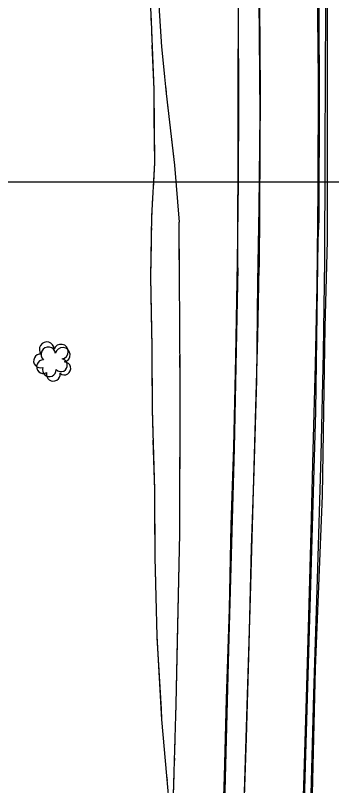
# Model space of a CAD drawing. Extents: x 353423 to 364002, y 127000 to 201942.
# Drawn here: x 361342.2 to 361470.4, y 132755.5 to 133067.5 of the extents above; entities that cross this region are included whole.
import ezdxf

# ---------------------------------------------------------------- set-up
doc = ezdxf.new("R2010")
doc.units = 0
for name, color, linetype in [('E_DTM_SlopeTop', 7, 'Continuous'), ('E_FEN_Generic', 7, 'Continuous'), ('E_LAND_TreeLine', 7, 'Continuous'), ('E_STRUCT_WingWall', 7, 'Continuous')]:
    doc.layers.add(name, color=color, linetype=linetype)

msp = doc.modelspace()

# ---------------------------------------------------------------- linework, layer by layer
at = {"layer": 'E_DTM_SlopeTop'}
for points in [[(361422.79, 132627.83), (361423.62, 132653.98), (361424.91, 132693.26), (361425.85, 132726.68), (361426.98, 132759.07), (361427.83, 132790.61), (361429.05, 132827.03), (361429.72, 132861.07), (361430.72, 132892.57), (361431.62, 132928.96), (361432.25, 132967.51), (361432.66, 132999.91), (361432.84, 133032.97), (361432.66, 133067.28), (361432.32, 133101.27), (361431.8, 133133.77), (361431.17, 133165.52), (361430.41, 133195.45), (361429.69, 133225.35), (361428.32, 133257.97), (361426.9, 133292.88), (361425.86, 133318.55)], [(361432.46, 132965.27), (361432.62, 133083.76), (361431.48, 133143.8), (361430.04, 133203.21), (361428.24, 133260.78), (361426.3, 133304.86), (361425.54, 133318.09)], [(361431.54, 132638.48), (361432.84, 132673.76), (361433.99, 132713.4), (361434.54, 132735.04), (361435.92, 132774.72), (361436.92, 132812.43), (361438, 132851.82), (361438.98, 132882.79), (361440.11, 132919.82), (361440.52, 132959.37), (361441.05, 132989.48), (361441.39, 133027.5), (361441.14, 133059.21), (361440.92, 133087.52), (361440.58, 133116.79), (361440.16, 133144.46), (361439.36, 133175.47), (361438.6, 133203.57), (361437.63, 133233.58), (361436.56, 133262.12), (361435.64, 133286.45), (361434.5, 133310.67), (361434.18, 133318.49)], [(361433.88, 133318.03), (361434.84, 133301.38), (361437.75, 133236.52), (361439.77, 133169.8), (361441.02, 133089.82), (361441.4, 133036.55), (361441.1, 132965.46)], [(361455.41, 132632.51), (361456.06, 132655.26), (361456.98, 132691.11), (361457.93, 132718.75), (361459.12, 132755.36), (361460.22, 132791.03), (361461.22, 132824.1), (361462.07, 132858.46), (361462.92, 132891.14), (361463.85, 132926), (361464.54, 132957.93), (361464.99, 132996.52), (361465.1, 133041.76), (361464.67, 133079.4), (361464.45, 133113.61), (361463.65, 133152.01), (361462.84, 133187.15), (361461.78, 133225.38), (361460.61, 133260.22), (361459.34, 133292.81), (361457.95, 133318.31)], [(361458.16, 133317.86), (361459.58, 133292.88), (361461.7, 133238.25), (361463.26, 133191.86), (361464.09, 133152.33), (361464.7, 133111.65), (361465.23, 133068.55), (361465.33, 133034.72), (361465.26, 132984.83), (361464.86, 132976.42)], [(361458.38, 132631.83), (361459.55, 132667.54), (361460.7, 132703.86), (361461.93, 132746.83), (361463.2, 132792.57), (361464.66, 132839.14), (361466.21, 132888.99), (361467.06, 132930.93), (361467.62, 132968.01), (361467.76, 133008.75), (361467.89, 133047.27), (361468.21, 133086.33), (361467.64, 133116.21), (361466.77, 133148.97), (361466.25, 133179.79), (361465.37, 133210.4), (361464.25, 133241.41), (361463.25, 133273.81), (361461.51, 133310.84), (361461.17, 133318.29)], [(361468.79, 132976.08), (361468.73, 133067.25), (361468.05, 133121.36), (361466.99, 133170.72), (361465.91, 133210.67), (361464.36, 133258.62), (361462.42, 133301.35), (361461.5, 133317.84)], [(361464.86, 132976.42), (361463.91, 132906.98), (361461.73, 132832.23), (361459.86, 132768.05), (361457.85, 132696.75), (361455.67, 132625.71), (361453.62, 132560.67), (361451.05, 132485.72), (361448.89, 132404.98), (361446.76, 132344.1), (361444.57, 132270.14), (361442.39, 132202.43), (361439.91, 132127.01), (361438.1, 132067.85), (361435.92, 131995.48), (361433.75, 131930.16), (361431.26, 131854.06), (361428.74, 131770.89), (361425.76, 131686.63)], [(361430.16, 131701.25), (361432.11, 131769.04), (361434.08, 131831.72), (361436.21, 131903.29), (361438.21, 131965.27), (361441.2, 132038.01), (361443.74, 132123.15), (361446.01, 132200.48), (361447.68, 132265.76), (361449.97, 132342.45), (361452.49, 132428.72), (361454.55, 132486.96), (361457.23, 132581.29), (361459.23, 132650.77), (361462.07, 132729.55), (361463.85, 132802.85), (361466.65, 132872.95), (361467.83, 132941.11), (361468.79, 132976.08)], [(361432.46, 132965.27), (361430.88, 132892.04), (361428.58, 132810.44), (361426.67, 132737.64)], [(361433.92, 132713.46), (361437.4, 132827.09), (361440.51, 132937.37), (361441.1, 132965.46)]]:
    msp.add_lwpolyline(points, dxfattribs=at)
at = {"layer": 'E_FEN_Generic'}
for centre, radius, start, end in [((361354.93, 132932.2), 2.97, 0.3008, 221.5347), ((361355.56, 132930.2), 2.97, 7.0637, 228.2976), ((361360.71, 132931.26), 2.97, 277.9516, 160.9249), ((361361.41, 132929.95), 2.97, 284.7145, 167.6878), ((361352.38, 132927.47), 2.78, 83.2717, 291.0447), ((361353.59, 132925.2), 2.78, 90.0346, 297.8076), ((361360.69, 132925.74), 2.61, 222.6568, 80.5894), ((361362.05, 132924.46), 2.61, 229.4197, 87.3523), ((361355.99, 132923.92), 2.78, 159.9487, 0.9597), ((361357.59, 132922.1), 2.78, 166.7116, 7.7226)]:
    msp.add_arc(centre, radius, start, end, dxfattribs=at)
at = {"layer": 'E_LAND_TreeLine'}
msp.add_line((360000, 133000), (364000, 133000), dxfattribs=at)
msp.add_line((360000, 133000), (364000, 133000), dxfattribs=at)
at = {"layer": 'E_STRUCT_WingWall'}
for points in [[(361389.37, 133266.16), (361390.21, 133245.95), (361391.66, 133218.33), (361391.72, 133191.95), (361392.6, 133168.81), (361393.44, 133144.06), (361394.64, 133120.8), (361395.93, 133092.72), (361397.21, 133065.03), (361398.3, 133037.41), (361398.6, 133007.74), (361397.41, 132986.15), (361397, 132961.61), (361397.51, 132933.26), (361397.62, 132907.99), (361398.56, 132875.3), (361398.73, 132847.85), (361399.58, 132815.99), (361401.5, 132782.28), (361403.53, 132759.46), (361405.55, 132736.47)], [(361384.45, 133261.92), (361386.17, 133226.71), (361388.98, 133199.72), (361390.16, 133182.19), (361392.83, 133162.09), (361394.21, 133145.42), (361395.94, 133130.75), (361396.43, 133118.78), (361398.18, 133103.08), (361399.4, 133089.51), (361400.15, 133075.85), (361401.41, 133054.76), (361403.39, 133035.88), (361406.76, 133006.76), (361408.66, 132983.74)], [(361400.12, 133076.37), (361400.15, 133075.85), (361401.41, 133054.76), (361402.67, 133042.7)], [(361397.1, 133067.34), (361397.19, 133065.34)], [(361397.35, 133061.34), (361397.43, 133059.35)], [(361397.59, 133055.35), (361398.3, 133037.41), (361398.41, 133026.36)], [(361403.16, 133038.07), (361403.39, 133035.88), (361403.41, 133035.76)], [(361403.94, 133031.13), (361404.21, 133028.82)], [(361398.41, 133026.36), (361398.6, 133007.74), (361398.03, 132997.38)], [(361404.74, 133024.19), (361405.01, 133021.88)], [(361405.55, 133017.25), (361406.76, 133006.76), (361408.66, 132983.74)], [(361397.8, 132993.39), (361397.7, 132991.39)], [(361397.48, 132987.39), (361397.41, 132986.15), (361397.39, 132985.4)], [(361408.28, 132390.53), (361406.57, 132443.89), (361406.18, 132488.15), (361405.54, 132562.46), (361403.77, 132630.41), (361404.98, 132674.65), (361404.99, 132685.99), (361405.14, 132710.45), (361407.43, 132788.45), (361408.92, 132857.57), (361408.97, 132919.75), (361408.66, 132983.74)], [(361408.81, 132953.02), (361408.66, 132983.74)], [(361397.33, 132981.4), (361397.29, 132979.4)], [(361397.23, 132975.4), (361397, 132961.61), (361397.27, 132946.4)], [(361408.84, 132946.66), (361408.83, 132948.78)], [(361397.27, 132946.4), (361397.51, 132933.26), (361397.58, 132917.4)], [(361408.87, 132940.3), (361408.86, 132942.42)], [(361408.9, 132933.95), (361408.89, 132936.07)], [(361408.96, 132898.99), (361408.97, 132919.75), (361408.92, 132929.71)], [(361397.6, 132913.4), (361397.61, 132911.4)], [(361397.64, 132907.4), (361397.7, 132905.41)], [(361397.81, 132901.41), (361397.87, 132899.41)], [(361408.93, 132868.27), (361408.96, 132898.99)], [(361397.98, 132895.41), (361398.56, 132875.3), (361398.61, 132866.42)], [(361398.61, 132866.42), (361398.73, 132847.85), (361399.01, 132837.42)], [(361408.92, 132861.91), (361408.93, 132864.03)], [(361408.88, 132855.55), (361408.92, 132857.57), (361408.92, 132857.67)], [(361408.74, 132849.2), (361408.79, 132851.32)], [(361407.99, 132814.24), (361408.65, 132844.96)], [(361399.11, 132833.42), (361399.17, 132831.42)], [(361399.28, 132827.43), (361399.33, 132825.43)], [(361399.44, 132821.43), (361399.49, 132819.43)], [(361399.61, 132815.43), (361401.26, 132786.48)], [(361407.29, 132783.51), (361407.43, 132788.45), (361407.99, 132814.24)], [(361401.26, 132786.48), (361401.5, 132782.28), (361403.53, 132759.46), (361403.69, 132757.58)], [(361407.1, 132777.16), (361407.16, 132779.28)], [(361406.92, 132770.8), (361406.98, 132772.92)], [(361406.73, 132764.45), (361406.79, 132766.57)], [(361405.7, 132729.5), (361406.61, 132760.21)]]:
    msp.add_lwpolyline(points, dxfattribs=at)

doc.saveas('drawing.dxf')
